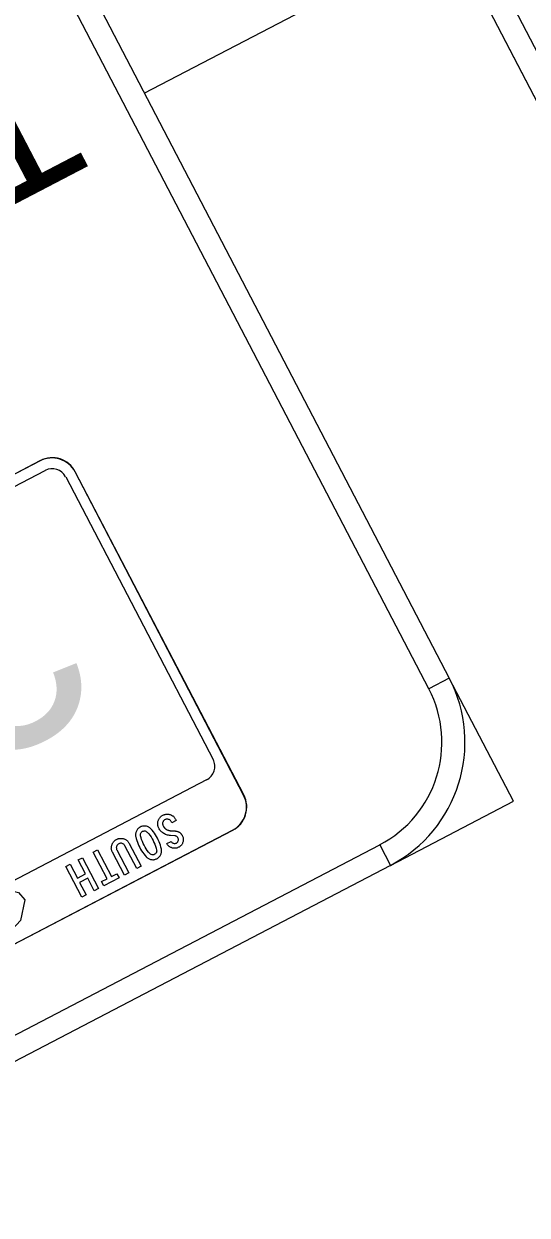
# Model space of a CAD drawing. Extents: x 2001876 to 2025694, y 804561 to 868938.
# Drawn here: x 2011065.8 to 2011120.9, y 824414.5 to 824544.9 of the extents above; entities that cross this region are included whole.
import ezdxf

# ---------------------------------------------------------------- set-up
doc = ezdxf.new("R2010")
doc.units = 0
doc.layers.add('TR SN EXTRUDED PANEL SIGNS- MOUNTED OVERHEAD', color=7, linetype='Continuous')

msp = doc.modelspace()

# ---------------------------------------------------------------- linework, layer by layer
at = {"layer": 'TR SN EXTRUDED PANEL SIGNS- MOUNTED OVERHEAD'}
for p, q in [((2011079.02, 824537.32), (2011112.44, 824554.75)), ((2011067.59, 824497.08), (2011005.3, 824464.58)), ((2011070.42, 824495.33), (2011070.42, 824495.34)), ((2011070.42, 824495.34), (2011086.55, 824464.4)), ((2011089.89, 824460.49), (2011071.44, 824495.87)), ((2011071.47, 824495.88), (2011071.47, 824495.88)), ((2011112.41, 824473.31), (2011110.16, 824472.13)), ((2011086.55, 824464.4), (2011086.55, 824464.4)), ((2011026.38, 824424.15), (2011088.68, 824456.64)), ((2011026.42, 824424.17), (2011088.71, 824456.66)), ((2011088.71, 824456.66), (2011088.71, 824456.66)), ((2011104.79, 824455.05), (2011105.96, 824452.8))]:
    msp.add_line(p, q, dxfattribs=at)
for points in [[(2011322.81, 824775.9), (2011066.75, 824642.35), (2011158.12, 824467.15), (2011414.19, 824600.7), (2011322.81, 824775.9)], [(2011076.02, 824630.05), (2011153.34, 824481.8), (2011151.1, 824480.63), (2011073.78, 824628.87), (2011076.02, 824630.05)], [(2011110.16, 824472.13), (2011053.93, 824579.95), (2011056.18, 824581.12), (2011112.41, 824473.31), (2011110.16, 824472.13)], [(2010868.94, 824332.04), (2011104.79, 824455.05), (2011105.96, 824452.8), (2010870.11, 824329.79), (2010868.94, 824332.04)], [(2011074.35, 824451.02), (2011074.95, 824451.33), (2011073.43, 824454.25), (2011073.91, 824454.49), (2011075.43, 824451.58), (2011076.03, 824451.89), (2011076.27, 824451.45), (2011074.58, 824450.57), (2011074.35, 824451.02)], [(2011076.84, 824451.74), (2011075.54, 824454.24), (2011075.5, 824454.3), (2011075.48, 824454.37), (2011075.46, 824454.43), (2011075.44, 824454.5), (2011075.43, 824454.56), (2011075.42, 824454.63), (2011075.41, 824454.69), (2011075.42, 824454.76), (2011075.42, 824454.83), (2011075.43, 824454.89), (2011075.45, 824454.96), (2011075.47, 824455.03), (2011075.49, 824455.09), (2011075.51, 824455.15), (2011075.54, 824455.21), (2011075.57, 824455.26), (2011075.6, 824455.32), (2011075.64, 824455.37), (2011075.68, 824455.41), (2011075.72, 824455.46), (2011075.77, 824455.5), (2011075.81, 824455.54), (2011075.86, 824455.58), (2011075.92, 824455.61), (2011075.98, 824455.64), (2011076.04, 824455.67), (2011076.09, 824455.7), (2011076.15, 824455.72), (2011076.21, 824455.73), (2011076.27, 824455.75), (2011076.33, 824455.76), (2011076.39, 824455.76), (2011076.46, 824455.76), (2011076.52, 824455.76), (2011076.58, 824455.75), (2011076.64, 824455.74), (2011076.7, 824455.73), (2011076.77, 824455.71), (2011076.83, 824455.69), (2011076.9, 824455.66), (2011076.96, 824455.63), (2011077.02, 824455.6), (2011077.07, 824455.56), (2011077.13, 824455.52), (2011077.17, 824455.47), (2011077.22, 824455.43), (2011077.26, 824455.38), (2011077.3, 824455.32), (2011077.34, 824455.26), (2011077.38, 824455.2), (2011078.68, 824452.7), (2011078.2, 824452.46), (2011076.9, 824454.95), (2011076.87, 824455.01), (2011076.83, 824455.06), (2011076.78, 824455.11), (2011076.73, 824455.14), (2011076.67, 824455.17), (2011076.61, 824455.2), (2011076.54, 824455.22), (2011076.48, 824455.22), (2011076.41, 824455.22), (2011076.35, 824455.21), (2011076.29, 824455.19), (2011076.22, 824455.17), (2011076.17, 824455.13), (2011076.12, 824455.09), (2011076.07, 824455.04), (2011076.03, 824454.99), (2011076, 824454.93), (2011075.98, 824454.87), (2011075.96, 824454.81), (2011075.95, 824454.74), (2011075.96, 824454.68), (2011075.97, 824454.61), (2011075.98, 824454.55), (2011076.01, 824454.49), (2011077.31, 824451.99), (2011076.84, 824451.74)], [(2011070.42, 824452.68), (2011070.9, 824452.92), (2011071.69, 824451.4), (2011072.58, 824451.87), (2011071.78, 824453.39), (2011072.26, 824453.64), (2011074.02, 824450.27), (2011073.54, 824450.02), (2011072.83, 824451.39), (2011071.94, 824450.93), (2011072.65, 824449.56), (2011072.17, 824449.31), (2011070.42, 824452.68)]]:
    msp.add_lwpolyline(points, close=True, dxfattribs=at)
for points in [[(2011067.62, 824497.09), (2011067.63, 824497.09), (2011036.24, 824480.73)], [(2011005.88, 824463.55), (2011005.88, 824463.55), (2011036.79, 824479.67), (2011068.17, 824496.04), (2011068.17, 824496.04)], [(2011089.92, 824460.51), (2011089.92, 824460.51), (2011071.47, 824495.88)], [(2011105.96, 824452.8), (2011119.44, 824459.83), (2011112.41, 824473.31)], [(2011085.84, 824462.17), (2011085.84, 824462.17), (2011062.84, 824450.16), (2011062.97, 824450.03), (2011063.85, 824450.25), (2011064.26, 824449.94), (2011064.66, 824449.98), (2011065.25, 824449.85), (2011065.94, 824449.04), (2011065.48, 824446.78), (2011063.64, 824444.79), (2011063.56, 824444.39), (2011057.85, 824441.68), (2011055.94, 824442.55), (2011052.5, 824440.83), (2011050.94, 824441.36), (2011047.87, 824442.35), (2011023.55, 824429.67)], [(2011082.19, 824454.68), (2011082.12, 824454.7), (2011082.05, 824454.71), (2011081.99, 824454.74), (2011081.92, 824454.76), (2011081.86, 824454.8), (2011081.81, 824454.83), (2011081.75, 824454.87), (2011081.7, 824454.91), (2011081.65, 824454.96), (2011081.61, 824455.01), (2011081.57, 824455.06), (2011081.53, 824455.12), (2011081.5, 824455.18), (2011081.97, 824455.43), (2011082.01, 824455.37), (2011082.05, 824455.32), (2011082.1, 824455.28), (2011082.15, 824455.25), (2011082.21, 824455.22), (2011082.28, 824455.21), (2011082.34, 824455.2), (2011082.41, 824455.21), (2011082.47, 824455.22), (2011082.53, 824455.25), (2011082.59, 824455.28), (2011082.64, 824455.33), (2011082.68, 824455.37), (2011082.71, 824455.43), (2011082.73, 824455.49), (2011082.75, 824455.56), (2011082.75, 824455.62), (2011082.75, 824455.68), (2011082.73, 824455.75), (2011082.71, 824455.81), (2011082.68, 824455.86), (2011082.64, 824455.9), (2011082.61, 824455.94), (2011082.57, 824455.97), (2011082.52, 824455.99), (2011082.47, 824456.01), (2011082.42, 824456.02), (2011082.37, 824456.03), (2011081.89, 824456.06), (2011081.78, 824456.07), (2011081.66, 824456.09), (2011081.56, 824456.12), (2011081.45, 824456.15), (2011081.35, 824456.19), (2011081.25, 824456.24), (2011081.15, 824456.3), (2011081.06, 824456.36), (2011080.98, 824456.42), (2011080.91, 824456.48), (2011080.84, 824456.55), (2011080.77, 824456.63), (2011080.71, 824456.71), (2011080.66, 824456.8), (2011080.61, 824456.88), (2011080.58, 824456.95), (2011080.55, 824457.01), (2011080.53, 824457.08), (2011080.51, 824457.14), (2011080.5, 824457.21), (2011080.49, 824457.27), (2011080.49, 824457.34), (2011080.49, 824457.41), (2011080.49, 824457.47), (2011080.5, 824457.54), (2011080.52, 824457.61), (2011080.54, 824457.68), (2011080.56, 824457.74), (2011080.58, 824457.8), (2011080.61, 824457.86), (2011080.64, 824457.91), (2011080.67, 824457.96), (2011080.71, 824458.01), (2011080.75, 824458.06), (2011080.79, 824458.1), (2011080.84, 824458.15), (2011080.88, 824458.18), (2011080.94, 824458.22), (2011080.99, 824458.26), (2011081.05, 824458.29), (2011081.11, 824458.32), (2011081.18, 824458.34), (2011081.24, 824458.37), (2011081.31, 824458.38), (2011081.37, 824458.4), (2011081.44, 824458.4), (2011081.5, 824458.41), (2011081.57, 824458.41), (2011081.64, 824458.4), (2011081.7, 824458.39), (2011081.77, 824458.38), (2011081.84, 824458.36), (2011081.91, 824458.33), (2011081.97, 824458.31), (2011082.03, 824458.28), (2011082.09, 824458.24), (2011082.14, 824458.21)], [(2011078.62, 824454.57), (2011078.73, 824454.39), (2011078.85, 824454.22), (2011078.97, 824454.05), (2011079.1, 824453.89), (2011079.24, 824453.73), (2011079.3, 824453.67), (2011079.36, 824453.62), (2011079.42, 824453.58), (2011079.48, 824453.54), (2011079.55, 824453.5), (2011079.63, 824453.48), (2011079.7, 824453.45), (2011079.78, 824453.44), (2011079.86, 824453.43), (2011079.94, 824453.42), (2011080.01, 824453.42), (2011080.09, 824453.43), (2011080.17, 824453.45), (2011080.24, 824453.47), (2011080.32, 824453.5), (2011080.39, 824453.53), (2011080.46, 824453.57), (2011080.53, 824453.62), (2011080.59, 824453.67), (2011080.65, 824453.72), (2011080.7, 824453.78), (2011080.74, 824453.84), (2011080.78, 824453.91), (2011080.82, 824453.98), (2011080.85, 824454.06), (2011080.88, 824454.13), (2011080.89, 824454.21), (2011080.91, 824454.28), (2011080.91, 824454.36), (2011080.91, 824454.44), (2011080.91, 824454.52), (2011080.89, 824454.59), (2011080.84, 824454.8), (2011080.78, 824455), (2011080.72, 824455.2), (2011080.64, 824455.39), (2011080.55, 824455.58), (2011080.46, 824455.77), (2011080.36, 824455.96), (2011080.25, 824456.14), (2011080.13, 824456.31), (2011080.01, 824456.48), (2011079.88, 824456.64), (2011079.74, 824456.8), (2011079.69, 824456.85), (2011079.63, 824456.91), (2011079.56, 824456.95), (2011079.5, 824456.99), (2011079.43, 824457.03), (2011079.36, 824457.05), (2011079.28, 824457.08), (2011079.2, 824457.1), (2011079.12, 824457.11), (2011079.04, 824457.11), (2011078.96, 824457.11), (2011078.88, 824457.1), (2011078.81, 824457.09), (2011078.73, 824457.07), (2011078.66, 824457.04), (2011078.58, 824457), (2011078.51, 824456.96), (2011078.45, 824456.92), (2011078.38, 824456.87), (2011078.33, 824456.81), (2011078.27, 824456.75), (2011078.23, 824456.69), (2011078.19, 824456.62), (2011078.15, 824456.55), (2011078.12, 824456.47), (2011078.1, 824456.4), (2011078.08, 824456.32), (2011078.07, 824456.24), (2011078.06, 824456.17), (2011078.07, 824456.09), (2011078.07, 824456.01), (2011078.09, 824455.93), (2011078.14, 824455.73), (2011078.2, 824455.53), (2011078.26, 824455.33), (2011078.34, 824455.14), (2011078.42, 824454.95), (2011078.52, 824454.76), (2011078.62, 824454.57)], [(2011082.52, 824457.71), (2011082.04, 824457.46), (2011081.97, 824457.6), (2011081.94, 824457.65), (2011081.9, 824457.71), (2011081.85, 824457.75), (2011081.8, 824457.79), (2011081.74, 824457.82), (2011081.68, 824457.84), (2011081.61, 824457.86), (2011081.55, 824457.87), (2011081.48, 824457.87), (2011081.42, 824457.86), (2011081.36, 824457.84), (2011081.3, 824457.81), (2011081.24, 824457.78), (2011081.19, 824457.74), (2011081.14, 824457.69), (2011081.1, 824457.64), (2011081.07, 824457.58), (2011081.05, 824457.52), (2011081.03, 824457.45), (2011081.03, 824457.39), (2011081.03, 824457.32), (2011081.04, 824457.26), (2011081.06, 824457.2), (2011081.08, 824457.13), (2011081.11, 824457.09), (2011081.13, 824457.05), (2011081.16, 824457), (2011081.19, 824456.97), (2011081.22, 824456.93), (2011081.25, 824456.89), (2011081.28, 824456.86), (2011081.31, 824456.83), (2011081.35, 824456.8), (2011081.39, 824456.77), (2011081.42, 824456.75), (2011081.46, 824456.72), (2011081.5, 824456.7), (2011081.54, 824456.68), (2011081.58, 824456.67), (2011081.63, 824456.65), (2011081.67, 824456.64), (2011081.72, 824456.62), (2011081.77, 824456.61), (2011081.82, 824456.61), (2011081.87, 824456.6), (2011081.92, 824456.6), (2011082.4, 824456.57), (2011082.45, 824456.56), (2011082.5, 824456.56), (2011082.55, 824456.55), (2011082.6, 824456.54), (2011082.65, 824456.52), (2011082.69, 824456.51), (2011082.74, 824456.49), (2011082.78, 824456.47), (2011082.82, 824456.45), (2011082.86, 824456.42), (2011082.9, 824456.4), (2011082.94, 824456.37), (2011082.97, 824456.34), (2011083.01, 824456.3), (2011083.04, 824456.27), (2011083.07, 824456.23), (2011083.1, 824456.19), (2011083.13, 824456.15), (2011083.16, 824456.1), (2011083.18, 824456.06), (2011083.21, 824455.99), (2011083.24, 824455.93), (2011083.26, 824455.86), (2011083.27, 824455.8), (2011083.28, 824455.73), (2011083.29, 824455.67), (2011083.29, 824455.6), (2011083.29, 824455.54), (2011083.28, 824455.47), (2011083.26, 824455.4), (2011083.25, 824455.34), (2011083.22, 824455.27), (2011083.19, 824455.21), (2011083.16, 824455.14), (2011083.13, 824455.09), (2011083.09, 824455.03), (2011083.05, 824454.98), (2011083, 824454.94), (2011082.95, 824454.89), (2011082.9, 824454.85), (2011082.84, 824454.81), (2011082.78, 824454.78), (2011082.71, 824454.75), (2011082.65, 824454.72), (2011082.59, 824454.7), (2011082.52, 824454.69), (2011082.46, 824454.68), (2011082.39, 824454.67), (2011082.32, 824454.67), (2011082.26, 824454.67), (2011082.19, 824454.68)], [(2011082.14, 824458.21), (2011082.2, 824458.17), (2011082.25, 824458.12), (2011082.29, 824458.07), (2011082.34, 824458.02), (2011082.38, 824457.97), (2011082.41, 824457.91), (2011082.45, 824457.85), (2011082.52, 824457.71), (2011082.52, 824457.71)], [(2011078.89, 824455.21), (2011078.81, 824455.41), (2011078.73, 824455.62), (2011078.66, 824455.83), (2011078.61, 824456.05), (2011078.6, 824456.14), (2011078.61, 824456.24), (2011078.64, 824456.33), (2011078.69, 824456.41), (2011078.75, 824456.47), (2011078.83, 824456.53), (2011078.92, 824456.56), (2011079.01, 824456.57), (2011079.11, 824456.57), (2011079.2, 824456.54), (2011079.28, 824456.49), (2011079.35, 824456.43), (2011079.5, 824456.26), (2011079.63, 824456.09), (2011079.76, 824455.91), (2011079.88, 824455.72), (2011079.98, 824455.52), (2011080.08, 824455.32), (2011080.17, 824455.12), (2011080.25, 824454.91), (2011080.31, 824454.7), (2011080.37, 824454.48), (2011080.38, 824454.39), (2011080.37, 824454.3), (2011080.34, 824454.21), (2011080.29, 824454.13), (2011080.23, 824454.06), (2011080.15, 824454.01), (2011080.06, 824453.97), (2011079.97, 824453.96), (2011079.87, 824453.96), (2011079.78, 824453.99), (2011079.7, 824454.03), (2011079.63, 824454.09), (2011079.49, 824454.26), (2011079.35, 824454.43), (2011079.22, 824454.62), (2011079.1, 824454.81), (2011078.99, 824455.01), (2011078.89, 824455.21)]]:
    msp.add_lwpolyline(points, dxfattribs=at)
for centre, radius, start, end in [((2011068.91, 824494.55), 2.85, 27.5448, 117.5445), ((2011068.94, 824494.57), 2.85, 27.5448, 117.5445), ((2011068.94, 824494.57), 1.66, 27.5448, 117.5444), ((2011098.93, 824466.28), 15.2, 297.5446, 27.5442), ((2011098.93, 824466.28), 12.67, 297.5446, 27.5442), ((2011085.08, 824463.64), 1.66, 297.3143, 27.3145), ((2011087.36, 824459.17), 2.85, 297.5446, 27.5448), ((2011087.39, 824459.19), 2.85, 297.5446, 27.5448)]:
    msp.add_arc(centre, radius, start, end, dxfattribs=at)

# ---------------------------------------------------------------- texts
for s, height, p in [('T', 15.2, (2011066.23, 824543.03)), ('2', 22.8, (2011065.12, 824490.93)), ('REMOVE EXISTING BRIDGE MOUNT', 20, (2011438.69, 824490.6)), ('STRUCTURE AND SIGN.', 20, (2011352.39, 824479.42))]:
    msp.add_text(s, height=height, rotation=207.5444, dxfattribs=at).set_placement(p)

doc.saveas('drawing.dxf')
